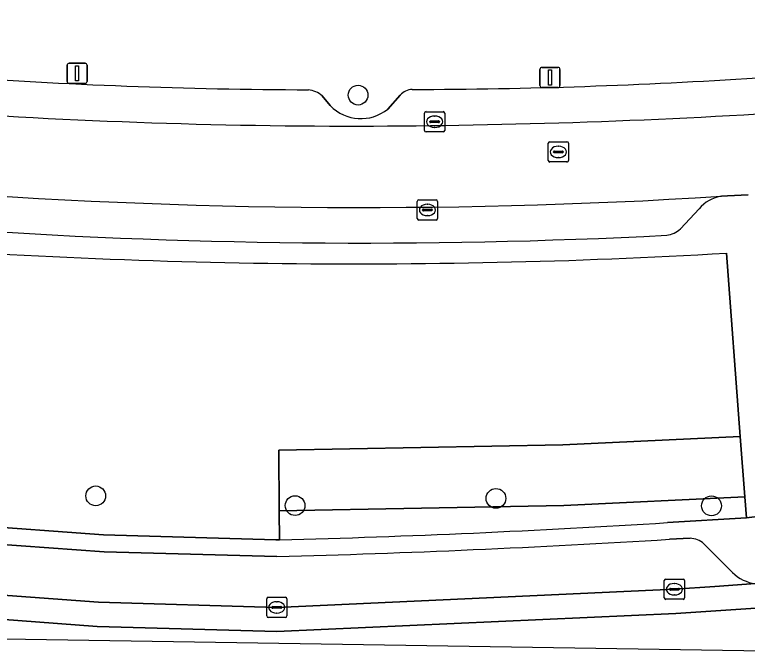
# Model space of a CAD drawing. Extents: x 158086 to 159499, y 382904 to 383981.
# Drawn here: x 159190.03 to 159226.33, y 382903.89 to 382935.52 of the extents above; entities that cross this region are included whole.
import ezdxf

# ---------------------------------------------------------------- set-up
doc = ezdxf.new("R2010")
doc.units = 0
for name, color, linetype in [('IMGEO_Berm_groen', 7, 'Continuous'), ('IMGEO_Boom', 7, 'Continuous'), ('IMGEO_Kolk', 7, 'Continuous'), ('IMGEO_Lichtmast', 7, 'Continuous'), ('IMGEO_Parkeervlak_open', 7, 'Continuous'), ('IMGEO_Rijbaan_lokaal_gesloten', 7, 'Continuous'), ('IMGEO_Rijbaan_lokaal_open', 7, 'Continuous'), ('IMGEO_Rioolput', 7, 'Continuous'), ('IMGEO_Voetpad_open', 7, 'Continuous')]:
    doc.layers.add(name, color=color, linetype=linetype)

msp = doc.modelspace()

# ---------------------------------------------------------------- linework, layer by layer
at = {"layer": 'IMGEO_Berm_groen'}
for points in [[(159179.848, 382924.334), (159179.638, 382921.253), (159175.122, 382921.568), (159174.064, 382915.699), (159179.653, 382910.904), (159187.658, 382910.245), (159194.433, 382909.763), (159202.968, 382909.501), (159203.152, 382909.506), (159203.138, 382910.952), (159203.11, 382913.952), (159217.185, 382914.211), (159225.984, 382914.628), (159225.306, 382923.705)], [(159222.375, 382910.359), (159226.293, 382910.592), (159226.213, 382911.635), (159217.24, 382911.211), (159203.138, 382910.952), (159203.152, 382909.506)]]:
    msp.add_lwpolyline(points, dxfattribs=at)
msp.add_lwpolyline([(159225.984, 382914.628), (159217.185, 382914.211), (159203.11, 382913.952), (159203.138, 382910.952), (159217.24, 382911.211), (159226.213, 382911.635)], close=True, dxfattribs=at)
for centre, radius, start, end in [((159206.976, 383241.919), 318.742, 265.11771, 273.29679), ((159189.066, 383443.976), 534.655, 271.5097, 273.57185)]:
    msp.add_arc(centre, radius, start, end, dxfattribs=at)
at = {"layer": 'IMGEO_Boom'}
for centre in [(159207.044, 382931.532), (159194.043, 382911.686), (159213.876, 382911.559), (159203.922, 382911.204), (159224.555, 382911.192)]:
    msp.add_circle(centre, 0.489, dxfattribs=at)
at = {"layer": 'IMGEO_Kolk'}
for p, q in [((159210.335, 382929.787), (159210.335, 382930.639)), ((159210.41, 382930.713), (159211.262, 382930.713)), ((159211.336, 382930.639), (159211.336, 382929.787)), ((159210.594, 382930.207), (159210.594, 382930.219)), ((159210.637, 382930.256), (159211.035, 382930.256)), ((159210.823, 382930.493), (159210.848, 382930.493)), ((159211.078, 382930.219), (159211.078, 382930.207)), ((159211.032, 382930.17), (159210.634, 382930.17)), ((159210.846, 382929.933), (159210.821, 382929.933)), ((159211.262, 382929.713), (159210.41, 382929.713)), ((159209.978, 382925.419), (159209.978, 382926.271)), ((159210.053, 382926.345), (159210.905, 382926.345)), ((159210.979, 382926.271), (159210.979, 382925.419)), ((159210.237, 382925.839), (159210.237, 382925.851)), ((159210.28, 382925.888), (159210.678, 382925.888)), ((159210.466, 382926.125), (159210.491, 382926.125)), ((159210.721, 382925.851), (159210.721, 382925.839)), ((159210.675, 382925.802), (159210.277, 382925.802)), ((159210.489, 382925.565), (159210.464, 382925.565)), ((159210.905, 382925.345), (159210.053, 382925.345)), ((159222.217, 382906.636), (159222.217, 382907.488)), ((159222.292, 382907.562), (159223.144, 382907.562)), ((159222.705, 382907.342), (159222.73, 382907.342)), ((159223.218, 382907.488), (159223.218, 382906.636)), ((159222.476, 382907.056), (159222.476, 382907.068)), ((159222.914, 382907.019), (159222.516, 382907.019)), ((159222.519, 382907.105), (159222.917, 382907.105)), ((159222.96, 382907.068), (159222.96, 382907.056)), ((159202.513, 382905.738), (159202.513, 382906.59)), ((159202.588, 382906.664), (159203.44, 382906.664)), ((159203.514, 382906.59), (159203.514, 382905.738)), ((159222.728, 382906.782), (159222.703, 382906.782)), ((159203.001, 382906.444), (159203.026, 382906.444)), ((159223.144, 382906.562), (159222.292, 382906.562)), ((159202.772, 382906.158), (159202.772, 382906.17)), ((159203.21, 382906.121), (159202.812, 382906.121)), ((159202.815, 382906.207), (159203.213, 382906.207)), ((159203.024, 382905.884), (159202.999, 382905.884)), ((159203.256, 382906.17), (159203.256, 382906.158)), ((159203.44, 382905.664), (159202.588, 382905.664))]:
    msp.add_line(p, q, dxfattribs=at)
for points in [[(159210.335, 382929.787), (159210.335, 382930.639)], [(159210.41, 382930.713), (159211.262, 382930.713)], [(159211.336, 382930.639), (159211.336, 382929.787)], [(159211.262, 382929.713), (159210.41, 382929.713)], [(159209.978, 382925.419), (159209.978, 382926.271)], [(159210.053, 382926.345), (159210.905, 382926.345)], [(159210.979, 382926.271), (159210.979, 382925.419)], [(159210.905, 382925.345), (159210.053, 382925.345)], [(159222.217, 382906.636), (159222.217, 382907.488)], [(159222.292, 382907.562), (159223.144, 382907.562)], [(159223.218, 382907.488), (159223.218, 382906.636)], [(159202.513, 382905.738), (159202.513, 382906.59)], [(159202.588, 382906.664), (159203.44, 382906.664)], [(159203.514, 382906.59), (159203.514, 382905.738)], [(159223.144, 382906.562), (159222.292, 382906.562)], [(159203.44, 382905.664), (159202.588, 382905.664)]]:
    msp.add_lwpolyline(points, dxfattribs=at)
for centre, radius, start, end in [((159210.412, 382930.637), 0.0765, 91.552, 178.448), ((159210.412, 382930.637), 0.0765, 91.552, 178.448), ((159211.26, 382930.637), 0.0765, 1.552, 88.448), ((159211.26, 382930.637), 0.0765, 1.552, 88.448), ((159210.634, 382930.216), 0.0403, 85.8775, 175.7526), ((159210.631, 382930.206), 0.0366, 178.938, 274.7102), ((159211.035, 382930.213), 0.043, 264.8664, 352.4533), ((159211.039, 382930.218), 0.0386, 1.7309, 96.639), ((159210.412, 382929.789), 0.0765, 181.552, 268.448), ((159210.412, 382929.789), 0.0765, 181.552, 268.448), ((159211.26, 382929.789), 0.0765, 271.552, 358.448), ((159211.26, 382929.789), 0.0765, 271.552, 358.448), ((159210.055, 382926.269), 0.0765, 91.552, 178.448), ((159210.055, 382926.269), 0.0765, 91.552, 178.448), ((159210.903, 382926.269), 0.0765, 1.552, 88.448), ((159210.903, 382926.269), 0.0765, 1.552, 88.448), ((159210.277, 382925.848), 0.0403, 85.8775, 175.7526), ((159210.274, 382925.838), 0.0366, 178.938, 274.7102), ((159210.678, 382925.845), 0.043, 264.8664, 352.4533), ((159210.682, 382925.85), 0.0386, 1.7309, 96.639), ((159210.055, 382925.421), 0.0765, 181.552, 268.448), ((159210.055, 382925.421), 0.0765, 181.552, 268.448), ((159210.903, 382925.421), 0.0765, 271.552, 358.448), ((159210.903, 382925.421), 0.0765, 271.552, 358.448), ((159222.294, 382907.486), 0.0765, 91.552, 178.448), ((159222.294, 382907.486), 0.0765, 91.552, 178.448), ((159223.142, 382907.486), 0.0765, 1.552, 88.448), ((159223.142, 382907.486), 0.0765, 1.552, 88.448), ((159222.516, 382907.065), 0.0403, 85.8775, 175.7526), ((159222.513, 382907.055), 0.0366, 178.938, 274.7102), ((159222.917, 382907.062), 0.043, 264.8664, 352.4533), ((159222.921, 382907.067), 0.0386, 1.7309, 96.639), ((159202.59, 382906.588), 0.0765, 91.552, 178.448), ((159202.59, 382906.588), 0.0765, 91.552, 178.448), ((159203.438, 382906.588), 0.0765, 1.552, 88.448), ((159203.438, 382906.588), 0.0765, 1.552, 88.448), ((159222.294, 382906.638), 0.0765, 181.552, 268.448), ((159222.294, 382906.638), 0.0765, 181.552, 268.448), ((159223.142, 382906.638), 0.0765, 271.552, 358.448), ((159223.142, 382906.638), 0.0765, 271.552, 358.448), ((159202.812, 382906.167), 0.0403, 85.8775, 175.7526), ((159202.809, 382906.157), 0.0366, 178.938, 274.7102), ((159203.213, 382906.164), 0.043, 264.8664, 352.4533), ((159203.217, 382906.169), 0.0386, 1.7309, 96.639), ((159202.59, 382905.74), 0.0765, 181.552, 268.448), ((159202.59, 382905.74), 0.0765, 181.552, 268.448), ((159203.438, 382905.74), 0.0765, 271.552, 358.448), ((159203.438, 382905.74), 0.0765, 271.552, 358.448)]:
    msp.add_arc(centre, radius, start, end, dxfattribs=at)
for centre, major_axis, ratio, start_param, end_param in [((159210.822, 382930.213), (-0.387, 0.002), 0.722429, 4.712389, 7.853982), ((159210.847, 382930.213), (-0.39, 0.002), 0.717154, 1.570796, 4.712389), ((159210.465, 382925.845), (-0.387, 0.002), 0.722429, 4.712389, 7.853982), ((159210.49, 382925.845), (-0.39, 0.002), 0.717154, 1.570796, 4.712389), ((159222.704, 382907.062), (-0.387, 0.002), 0.722429, 4.712389, 7.853982), ((159222.729, 382907.062), (-0.39, 0.002), 0.717154, 1.570796, 4.712389), ((159203, 382906.164), (-0.387, 0.002), 0.722429, 4.712389, 7.853982), ((159203.025, 382906.164), (-0.39, 0.002), 0.717154, 1.570796, 4.712389)]:
    msp.add_ellipse(centre, major_axis=major_axis, ratio=ratio, start_param=start_param, end_param=end_param, dxfattribs=at)
at = {"layer": 'IMGEO_Lichtmast'}
for p, q in [((159192.726, 382933.112), (159193.516, 382933.112)), ((159193.516, 382933.112), (159192.726, 382933.112)), ((159192.626, 382932.212), (159192.626, 382933.012)), ((159192.626, 382933.012), (159192.626, 382932.212)), ((159193.616, 382933.012), (159193.616, 382932.212)), ((159193.616, 382932.212), (159193.616, 382933.012)), ((159216.056, 382932.009), (159216.056, 382932.809)), ((159216.056, 382932.809), (159216.056, 382932.009)), ((159216.156, 382932.909), (159216.946, 382932.909)), ((159216.946, 382932.909), (159216.156, 382932.909)), ((159217.046, 382932.809), (159217.046, 382932.009)), ((159217.046, 382932.009), (159217.046, 382932.809)), ((159193.516, 382932.112), (159192.726, 382932.112)), ((159192.726, 382932.112), (159193.516, 382932.112)), ((159216.946, 382931.909), (159216.156, 382931.909)), ((159216.156, 382931.909), (159216.946, 382931.909))]:
    msp.add_line(p, q, dxfattribs=at)
for points in [[(159193.046, 382932.987), (159193.196, 382932.987), (159193.196, 382932.237), (159193.046, 382932.237), (159193.046, 382932.987)], [(159216.476, 382932.784), (159216.626, 382932.784), (159216.626, 382932.034), (159216.476, 382932.034), (159216.476, 382932.784)]]:
    msp.add_lwpolyline(points, dxfattribs=at)
for centre, start, end in [((159192.726, 382933.012), 90, 180), ((159192.726, 382933.012), 90, 180), ((159193.516, 382933.012), 0, 90), ((159193.516, 382933.012), 360, 90), ((159216.156, 382932.809), 90, 180), ((159216.156, 382932.809), 90, 180), ((159216.946, 382932.809), 0, 90), ((159216.946, 382932.809), 360, 90), ((159192.726, 382932.212), 180, 270), ((159192.726, 382932.212), 180, 270), ((159193.516, 382932.212), 270, 0), ((159193.516, 382932.212), 270, 0), ((159216.156, 382932.009), 180, 270), ((159216.156, 382932.009), 180, 270), ((159216.946, 382932.009), 270, 0), ((159216.946, 382932.009), 270, 0)]:
    msp.add_arc(centre, 0.1, start, end, dxfattribs=at)
at = {"layer": 'IMGEO_Parkeervlak_open'}
for points in [[(159205.667, 382931.013), (159205.266, 382931.494)], [(159209.125, 382931.534), (159208.509, 382930.842)], [(159223.015, 382924.906), (159223.939, 382925.896)], [(159203.021, 382908.677), (159194.456, 382908.907), (159187.589, 382909.413), (159186.467, 382909.518)], [(159223.49, 382909.583), (159222.476, 382909.536)], [(159225.596, 382907.894), (159224.177, 382909.306)], [(159182.487, 382907.391), (159183.519, 382907.277), (159183.897, 382907.225), (159187.431, 382906.922), (159194.172, 382906.423), (159203.014, 382906.163), (159222.717, 382907.061), (159224.726, 382907.201), (159226.735, 382907.338)]]:
    msp.add_lwpolyline(points, dxfattribs=at)
for centre, radius, start, end in [((159205.276, 383188.914), 257.116, 265.83221, 269.84479), ((159209.176, 383200.289), 268.476, 270.11664, 273.77189), ((159204.436, 382930.551), 1.257, 48.658, 83.4635), ((159209.781, 382930.909), 0.906, 93.6615, 136.3618), ((159207.181, 382932.467), 2.099, 223.8553, 309.2582), ((159206.744, 383228.993), 298.992, 265.56517, 270.06677), ((159206.355, 383279.013), 349.013, 270.12103, 273.8332), ((159207.278, 383211.033), 285.065, 265.19858, 273.5738), ((159225.296, 382924.787), 1.753, 98.1807, 140.7507), ((159207.274, 383217.36), 293.153, 265.88927, 272.94503), ((159222.168, 382925.854), 1.271, 277.5843, 311.7732), ((159188.026, 383469.039), 560.562, 271.53287, 273.52343), ((159223.484, 382908.577), 1.006, 46.4389, 89.6423), ((159226.957, 382909.238), 1.913, 224.637, 263.3246)]:
    msp.add_arc(centre, radius, start, end, dxfattribs=at)
at = {"layer": 'IMGEO_Rijbaan_lokaal_gesloten'}
for points in [[(159182.177, 382904.717), (159235.574, 382903.887), (159298.955, 382915.255), (159487.584, 382982.952), (159486.093, 382987.076), (159481.745, 382985.714), (159481.616, 382985.674), (159478.778, 382984.754), (159459.079, 382978.41)], [(159261.72, 382911.256), (159245.347, 382908.949), (159231.383, 382907.639), (159229.404, 382907.513), (159227.425, 382907.384), (159226.735, 382907.338), (159224.726, 382907.201), (159222.717, 382907.061), (159203.014, 382906.163), (159194.172, 382906.423), (159187.431, 382906.922), (159183.897, 382907.225), (159183.519, 382907.277), (159182.487, 382907.391), (159182.349, 382906.198), (159182.374, 382906.196), (159187.33, 382905.726), (159194.11, 382905.224), (159203.024, 382904.963), (159222.785, 382905.863), (159231.478, 382906.443), (159245.487, 382907.757), (159261.925, 382910.075)], [(159261.925, 382910.075), (159245.487, 382907.757), (159231.478, 382906.443), (159222.785, 382905.863), (159203.024, 382904.963), (159194.11, 382905.224), (159187.33, 382905.726), (159182.374, 382906.196), (159182.349, 382906.198), (159182.177, 382904.717)]]:
    msp.add_lwpolyline(points, dxfattribs=at)
at = {"layer": 'IMGEO_Rijbaan_lokaal_open'}
msp.add_lwpolyline([(159225.047, 382926.522), (159225.344, 382926.54), (159226.37, 382926.588)], dxfattribs=at)
for centre, radius, start, end in [((159206.744, 383228.993), 298.992, 265.56517, 270.06677), ((159206.355, 383279.013), 349.013, 270.12103, 273.8332), ((159207.278, 383211.033), 285.065, 265.19858, 273.5738)]:
    msp.add_arc(centre, radius, start, end, dxfattribs=at)
at = {"layer": 'IMGEO_Rioolput'}
for p, q in [((159216.467, 382928.295), (159216.467, 382929.147)), ((159216.542, 382929.221), (159217.394, 382929.221)), ((159217.468, 382929.147), (159217.468, 382928.295)), ((159216.769, 382928.764), (159217.167, 382928.764)), ((159216.955, 382929.001), (159216.98, 382929.001)), ((159216.726, 382928.715), (159216.726, 382928.727)), ((159217.164, 382928.678), (159216.766, 382928.678)), ((159216.978, 382928.441), (159216.953, 382928.441)), ((159217.21, 382928.727), (159217.21, 382928.715)), ((159217.394, 382928.221), (159216.542, 382928.221))]:
    msp.add_line(p, q, dxfattribs=at)
for points in [[(159216.467, 382928.295), (159216.467, 382929.147)], [(159216.542, 382929.221), (159217.394, 382929.221)], [(159217.468, 382929.147), (159217.468, 382928.295)], [(159217.394, 382928.221), (159216.542, 382928.221)]]:
    msp.add_lwpolyline(points, dxfattribs=at)
for centre, radius, start, end in [((159216.544, 382929.145), 0.0765, 91.552, 178.448), ((159216.544, 382929.145), 0.0765, 91.552, 178.448), ((159217.392, 382929.145), 0.0765, 1.552, 88.448), ((159217.392, 382929.145), 0.0765, 1.552, 88.448), ((159216.766, 382928.724), 0.0403, 85.8775, 175.7526), ((159217.171, 382928.726), 0.0386, 1.7309, 96.639), ((159216.763, 382928.714), 0.0366, 178.938, 274.7102), ((159217.167, 382928.721), 0.043, 264.8664, 352.4533), ((159216.544, 382928.297), 0.0765, 181.552, 268.448), ((159216.544, 382928.297), 0.0765, 181.552, 268.448), ((159217.392, 382928.297), 0.0765, 271.552, 358.448), ((159217.392, 382928.297), 0.0765, 271.552, 358.448)]:
    msp.add_arc(centre, radius, start, end, dxfattribs=at)
for centre, major_axis, ratio, start_param, end_param in [((159216.954, 382928.721), (-0.387, 0.002), 0.722429, 4.712389, 7.853982), ((159216.979, 382928.721), (-0.39, 0.002), 0.717154, 1.570796, 4.712389)]:
    msp.add_ellipse(centre, major_axis=major_axis, ratio=ratio, start_param=start_param, end_param=end_param, dxfattribs=at)
at = {"layer": 'IMGEO_Voetpad_open'}
for points in [[(159205.266, 382931.494), (159205.667, 382931.013)], [(159208.509, 382930.842), (159209.125, 382931.534)], [(159226.37, 382926.588), (159225.344, 382926.54), (159225.047, 382926.522)], [(159203.152, 382909.506), (159202.968, 382909.501), (159194.433, 382909.763), (159187.658, 382910.245), (159179.653, 382910.904), (159174.064, 382915.699), (159175.122, 382921.568), (159179.638, 382921.253), (159179.848, 382924.334), (159180.049, 382926.338), (159175.324, 382924.75), (159174.335, 382924.954), (159174.229, 382924.373)], [(159223.939, 382925.896), (159223.015, 382924.906)], [(159225.306, 382923.705), (159225.984, 382914.628), (159226.213, 382911.635), (159226.293, 382910.592), (159227.902, 382910.789), (159227.799, 382911.723), (159227.516, 382914.29), (159227.515, 382914.71), (159226.899, 382923.714)], [(159231.263, 382911.021), (159227.902, 382910.789), (159226.293, 382910.592), (159222.375, 382910.359)], [(159186.467, 382909.518), (159187.589, 382909.413), (159194.456, 382908.907), (159203.021, 382908.677)], [(159222.476, 382909.536), (159223.49, 382909.583)], [(159224.177, 382909.306), (159225.596, 382907.894)]]:
    msp.add_lwpolyline(points, dxfattribs=at)
for centre, radius, start, end in [((159205.276, 383188.914), 257.116, 265.83221, 269.84479), ((159209.176, 383200.289), 268.476, 270.11664, 273.77189), ((159204.436, 382930.551), 1.257, 48.658, 83.4635), ((159209.781, 382930.909), 0.906, 93.6615, 136.3618), ((159207.181, 382932.467), 2.099, 223.8553, 309.2582), ((159225.296, 382924.787), 1.753, 98.1807, 140.7507), ((159207.274, 383217.36), 293.153, 265.88927, 272.94503), ((159222.168, 382925.854), 1.271, 277.5843, 311.7732), ((159206.976, 383241.919), 318.742, 265.11771, 273.29679), ((159189.066, 383443.976), 534.655, 271.5097, 273.57185), ((159188.026, 383469.039), 560.562, 271.53287, 273.52343), ((159223.484, 382908.577), 1.006, 46.4389, 89.6423), ((159226.957, 382909.238), 1.913, 224.637, 263.3246)]:
    msp.add_arc(centre, radius, start, end, dxfattribs=at)

doc.saveas('drawing.dxf')
